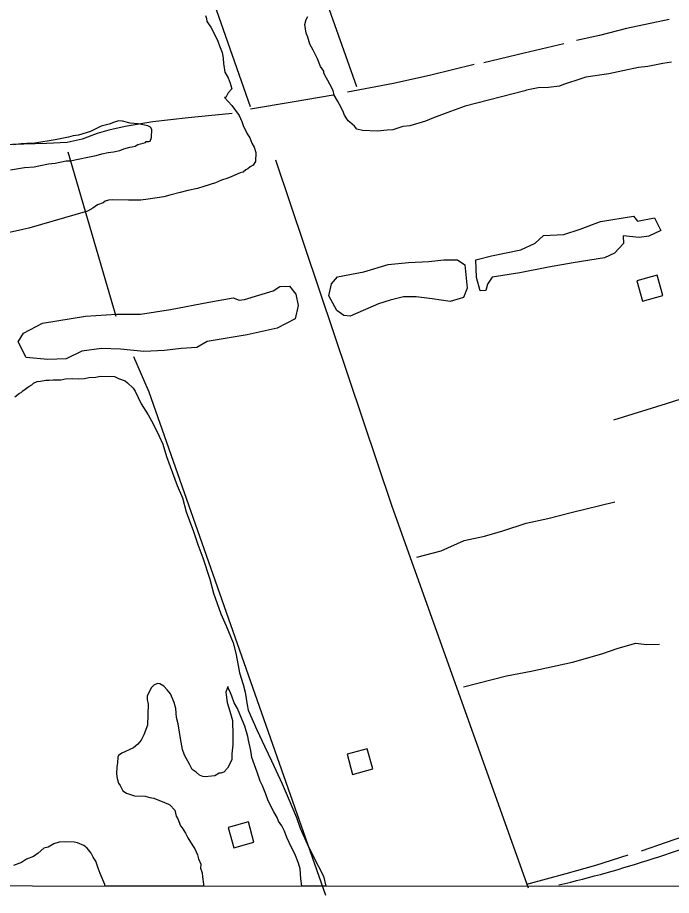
# Model space of a CAD drawing. Extents: x 3250478 to 3288318, y 788638 to 816472.
# Drawn here: x 3268081 to 3269327, y 794001 to 795675 of the extents above; entities that cross this region are included whole.
import ezdxf

# ---------------------------------------------------------------- set-up
doc = ezdxf.new("R2010")
doc.units = 0
for name, color, linetype in [('V-BLDG-OTLN', 7, 'Continuous'), ('V-GRID-FRAM', 7, 'Continuous'), ('V-ROAD-CNTR', 7, 'Continuous'), ('V-SITE-VEGE', 7, 'Continuous'), ('V-TOPO-SHOR', 7, 'Continuous')]:
    doc.layers.add(name, color=color, linetype=linetype)

msp = doc.modelspace()

# ---------------------------------------------------------------- linework, layer by layer
at = {"layer": 'V-BLDG-OTLN'}
for points in [[(3269271.8, 795134.2), (3269310.4, 795144.9), (3269299.7, 795183.5), (3269261.2, 795172.8)], [(3268719.3, 794231.8), (3268757.9, 794242.4), (3268747.2, 794281), (3268708.6, 794270.3)], [(3268492.6, 794092.1), (3268531.1, 794102.7), (3268520.5, 794141.3), (3268481.9, 794130.6)]]:
    msp.add_lwpolyline(points, close=True, dxfattribs=at)
at = {"layer": 'V-GRID-FRAM'}
msp.add_lwpolyline([(3254649.6, 812209.1), (3286070.1, 812200), (3286072.7, 794013.5), (3254636.4, 794022.7), (3254649.6, 812209.1)], dxfattribs=at)
at = {"layer": 'V-ROAD-CNTR'}
msp.add_arc((3268579.5, 796274.5), 2315.5, 283.302, 292.5501, dxfattribs=at)
at = {"layer": 'V-SITE-VEGE'}
for p, q in [((3268207.9, 794986.9), (3268216.7, 794988.8)), ((3268216.7, 794988.8), (3268229.9, 794989.5)), ((3268229.9, 794989.5), (3268237.7, 794991.4)), ((3268237.7, 794991.4), (3268265.1, 794990.6)), ((3268265.1, 794990.6), (3268272.7, 794987)), ((3268090.8, 794963.2), (3268102, 794971.6)), ((3268102, 794971.6), (3268107.6, 794974.8)), ((3268107.6, 794974.8), (3268111, 794977.9)), ((3268111, 794977.9), (3268117.7, 794981)), ((3268117.7, 794981), (3268124.3, 794981.9)), ((3268124.3, 794981.9), (3268134.3, 794983.8)), ((3268134.3, 794983.8), (3268140.8, 794983.6)), ((3268140.8, 794983.6), (3268148.6, 794984.4)), ((3268148.6, 794984.4), (3268162.8, 794984)), ((3268162.8, 794984), (3268171.6, 794985.9)), ((3268171.6, 794985.9), (3268185.9, 794986.5)), ((3268185.9, 794986.5), (3268195.8, 794986.2)), ((3268195.8, 794986.2), (3268207.9, 794986.9)), ((3268272.7, 794987), (3268285.7, 794982.2)), ((3268285.7, 794982.2), (3268290, 794978.8)), ((3268290, 794978.8), (3268300.6, 794968.6)), ((3268075.1, 794951.7), (3268084.1, 794959)), ((3268084.1, 794959), (3268087.4, 794960)), ((3268087.4, 794960), (3268090.8, 794963.2)), ((3268300.6, 794968.6), (3268304.8, 794962.9)), ((3268304.8, 794962.9), (3268316.1, 794938.4)), ((3268316.1, 794938.4), (3268329.7, 794917.2)), ((3268329.7, 794917.2), (3268339, 794900.4)), ((3268339, 794900.4), (3268350.4, 794877)), ((3268350.4, 794877), (3268357.6, 794861.4)), ((3268357.6, 794861.4), (3268364.5, 794838.1)), ((3268364.5, 794838.1), (3268371.6, 794819.2)), ((3268371.6, 794819.2), (3268384.7, 794782.6)), ((3268384.7, 794782.6), (3268394.9, 794759.2)), ((3268394.9, 794759.2), (3268401.7, 794732.6)), ((3268401.7, 794732.6), (3268415.9, 794694.9)), ((3268415.9, 794694.9), (3268423.9, 794670.5)), ((3268423.9, 794670.5), (3268434, 794644.9)), ((3268434, 794644.9), (3268447, 794603.9)), ((3268447, 794603.9), (3268453.8, 794577.3)), ((3268453.8, 794577.3), (3268468, 794538.4)), ((3268468, 794538.4), (3268478.2, 794515)), ((3268478.2, 794515), (3268491.4, 794482.8)), ((3268491.4, 794482.8), (3268496.3, 794462.9)), ((3268496.3, 794462.9), (3268501, 794439.7)), ((3268501, 794439.7), (3268503.8, 794425.3)), ((3268503.8, 794425.3), (3268510.8, 794403.1)), ((3268340.6, 794402), (3268335, 794396.7)), ((3268347.3, 794405.1), (3268340.6, 794402)), ((3268351.7, 794404.9), (3268347.3, 794405.1)), ((3268359.2, 794400.3), (3268351.7, 794404.9)), ((3268510.8, 794403.1), (3268514.7, 794388.7)), ((3268330.2, 794385.9), (3268327.9, 794381.5)), ((3268335, 794396.7), (3268330.2, 794385.9)), ((3268365.6, 794393.5), (3268359.2, 794400.3)), ((3268371.9, 794385.6), (3268365.6, 794393.5)), ((3268379.1, 794368.9), (3268371.9, 794385.6)), ((3268481, 794397.5), (3268477.4, 794388.8)), ((3268477.4, 794388.8), (3268480.1, 794369)), ((3268482.2, 794399.7), (3268481, 794397.5)), ((3268482.1, 794396.4), (3268482.2, 794399.7)), ((3268484.1, 794393), (3268482.1, 794396.4)), ((3268486.2, 794387.5), (3268484.1, 794393)), ((3268489.2, 794380.8), (3268486.2, 794387.5)), ((3268514.7, 794388.7), (3268518.4, 794364.5)), ((3268327.9, 794381.5), (3268327.7, 794375)), ((3268327.7, 794375), (3268329.6, 794366.1)), ((3268382, 794357.9), (3268379.1, 794368.9)), ((3268480.1, 794369), (3268485, 794352.4)), ((3268493.2, 794368.6), (3268489.2, 794380.8)), ((3268499.5, 794357.4), (3268493.2, 794368.6)), ((3268329.6, 794366.1), (3268328.3, 794325.6)), ((3268383.7, 794340.2), (3268382, 794357.9)), ((3268485, 794352.4), (3268490, 794334.6)), ((3268508.7, 794336.2), (3268499.5, 794357.4)), ((3268518.4, 794364.5), (3268520.2, 794354.5)), ((3268520.2, 794354.5), (3268536.6, 794316.7)), ((3268386.6, 794328.1), (3268383.7, 794340.2)), ((3268513.8, 794324), (3268508.7, 794336.2)), ((3268328.3, 794325.6), (3268321.1, 794307.1)), ((3268389.4, 794312.6), (3268386.6, 794328.1)), ((3268490, 794334.6), (3268491.2, 794306.1)), ((3268519.7, 794304.1), (3268513.8, 794324)), ((3268321.1, 794307.1), (3268316.4, 794297.4)), ((3268391.2, 794300.5), (3268389.4, 794312.6)), ((3268491.2, 794306.1), (3268490.7, 794288.5)), ((3268520.6, 794297.4), (3268519.7, 794304.1)), ((3268536.6, 794316.7), (3268552, 794284.4)), ((3268309.6, 794289.9), (3268301.7, 794282.5)), ((3268316.4, 794297.4), (3268309.6, 794289.9)), ((3268394.9, 794279.5), (3268391.2, 794300.5)), ((3268490.7, 794288.5), (3268489, 794271)), ((3268525.5, 794277.5), (3268520.6, 794297.4)), ((3268272.7, 794268.1), (3268271.5, 794264.8)), ((3268279.4, 794272.2), (3268272.7, 794268.1)), ((3268301.7, 794282.5), (3268279.4, 794272.2)), ((3268398.9, 794268.4), (3268394.9, 794279.5)), ((3268408.3, 794251.6), (3268398.9, 794268.4)), ((3268489, 794271), (3268488.7, 794260)), ((3268527.2, 794264.3), (3268525.5, 794277.5)), ((3268552, 794284.4), (3268564.3, 794257.6)), ((3268271.1, 794253.8), (3268269.8, 794246.2)), ((3268271.5, 794264.8), (3268271.1, 794253.8)), ((3268413.4, 794241.6), (3268408.3, 794251.6)), ((3268488.7, 794260), (3268480.5, 794243.8)), ((3268537.3, 794236.5), (3268527.2, 794264.3)), ((3268564.3, 794257.6), (3268584.9, 794214.2)), ((3268269.8, 794246.2), (3268269.4, 794233)), ((3268420.9, 794235.9), (3268413.4, 794241.6)), ((3268427.3, 794230.2), (3268420.9, 794235.9)), ((3268464.8, 794234.5), (3268456.9, 794229.2)), ((3268468.1, 794234.4), (3268464.8, 794234.5)), ((3268473.6, 794236.4), (3268468.1, 794234.4)), ((3268480.5, 794243.8), (3268473.6, 794236.4)), ((3268543.3, 794218.8), (3268537.3, 794236.5)), ((3268269.4, 794233), (3268270.2, 794224.2)), ((3268270.2, 794224.2), (3268273.2, 794215.4)), ((3268433.8, 794227.8), (3268427.3, 794230.2)), ((3268438.2, 794227.6), (3268433.8, 794227.8)), ((3268450.3, 794228.3), (3268438.2, 794227.6)), ((3268456.9, 794229.2), (3268450.3, 794228.3)), ((3268547.4, 794209.9), (3268543.3, 794218.8)), ((3268273.2, 794215.4), (3268276.3, 794210.9)), ((3268276.3, 794210.9), (3268281.5, 794200.8)), ((3268281.5, 794200.8), (3268287.9, 794196.2)), ((3268553.5, 794194.3), (3268547.4, 794209.9)), ((3268584.9, 794214.2), (3268596.1, 794187.4)), ((3268287.9, 794196.2), (3268299.9, 794192.5)), ((3268299.9, 794192.5), (3268303.2, 794191.3)), ((3268303.2, 794191.3), (3268324, 794190.7)), ((3268324, 794190.7), (3268332.7, 794188.2)), ((3268332.7, 794188.2), (3268340.3, 794186.9)), ((3268340.3, 794186.9), (3268360.9, 794178.5)), ((3268557.6, 794183.2), (3268553.5, 794194.3)), ((3268596.1, 794187.4), (3268612.5, 794149.6)), ((3268360.9, 794178.5), (3268368.5, 794175)), ((3268368.5, 794175), (3268370.6, 794173.8)), ((3268370.6, 794173.8), (3268380.2, 794163.6)), ((3268564.8, 794168.7), (3268557.6, 794183.2)), ((3268568.9, 794160.9), (3268564.8, 794168.7)), ((3268380.2, 794163.6), (3268383.1, 794152.6)), ((3268383.1, 794152.6), (3268386.3, 794147)), ((3268575.1, 794149.7), (3268568.9, 794160.9)), ((3268386.3, 794147), (3268391.3, 794133.6)), ((3268578.2, 794143), (3268575.1, 794149.7)), ((3268584.5, 794134), (3268578.2, 794143)), ((3268589.7, 794124), (3268584.5, 794134)), ((3268612.5, 794149.6), (3268619.5, 794129.6)), ((3268391.3, 794133.6), (3268394.5, 794130.2)), ((3268394.5, 794130.2), (3268400.8, 794120.2)), ((3268400.8, 794120.2), (3268404.9, 794111.3)), ((3268593.7, 794111.8), (3268589.7, 794124)), ((3268619.5, 794129.6), (3268632.8, 794099.6)), ((3268159.8, 794102.6), (3268149.8, 794099.7)), ((3268171.9, 794103.3), (3268159.8, 794102.6)), ((3268188.4, 794102.8), (3268171.9, 794103.3)), ((3268194.9, 794101.5), (3268188.4, 794102.8)), ((3268206.8, 794096.7), (3268194.9, 794101.5)), ((3268404.9, 794111.3), (3268413.2, 794097.8)), ((3268603, 794092.8), (3268593.7, 794111.8)), ((3268130.9, 794091.5), (3268119.6, 794082)), ((3268138.7, 794093.4), (3268130.9, 794091.5)), ((3268149.8, 794099.7), (3268138.7, 794093.4)), ((3268213.2, 794091), (3268206.8, 794096.7)), ((3268220.6, 794082), (3268213.2, 794091)), ((3268413.2, 794097.8), (3268418.5, 794090)), ((3268418.5, 794090), (3268423.6, 794078.8)), ((3268609.1, 794080.6), (3268603, 794092.8)), ((3268632.8, 794099.6), (3268644.1, 794076.1)), ((3268097.3, 794070.6), (3268088.3, 794064.3)), ((3268110.7, 794075.7), (3268097.3, 794070.6)), ((3268119.6, 794082), (3268110.7, 794075.7)), ((3268224.8, 794074.2), (3268220.6, 794082)), ((3268230, 794066.4), (3268224.8, 794074.2)), ((3268423.6, 794078.8), (3268425.5, 794071.1)), ((3268425.5, 794071.1), (3268429.6, 794061.1)), ((3268616.3, 794062.8), (3268609.1, 794080.6)), ((3268644.1, 794076.1), (3268663.8, 794038.2)), ((3268088.3, 794064.3), (3268072.8, 794058.2)), ((3268234, 794053.1), (3268230, 794066.4)), ((3268238, 794043.1), (3268234, 794053.1)), ((3268429.6, 794061.1), (3268429.4, 794053.4)), ((3268429.4, 794053.4), (3268432.4, 794044.5)), ((3268619.2, 794051.7), (3268616.3, 794062.8)), ((3268620.8, 794033), (3268619.2, 794051.7)), ((3268247.2, 794021.9), (3268238, 794043.1)), ((3268432.4, 794044.5), (3268433.2, 794036.8)), ((3268433.2, 794036.8), (3268435, 794022.5)), ((3268663.8, 794038.2), (3268668, 794018.6)), ((3268247.3, 794018.7), (3268247.2, 794021.9)), ((3268434.8, 794018.7), (3268247.3, 794018.7)), ((3268435, 794022.5), (3268434.8, 794018.7)), ((3268622.4, 794018.6), (3268620.8, 794033)), ((3268668, 794018.6), (3268622.4, 794018.6))]:
    msp.add_line(p, q, dxfattribs=at)
for points in [[(3268438.6, 795678.7), (3268440.6, 795673.2), (3268441.6, 795667.7), (3268448.9, 795656.4), (3268456.1, 795643), (3268462.3, 795629.7), (3268465.3, 795620.8), (3268470.4, 795608.6), (3268472.2, 795597.5), (3268473, 795586.5), (3268474, 795583.2), (3268475.8, 795571.1), (3268482, 795559.9), (3268486.1, 795549.9), (3268487, 795545.5), (3268489, 795538.8), (3268482.2, 795531.3), (3268477.5, 795522.7), (3268475.3, 795522.8), (3268489.1, 795507), (3268502.8, 795487.9), (3268507.9, 795476.7)], [(3269327.1, 795589.9), (3269310.5, 795587.1), (3269281.8, 795581.5), (3269264.2, 795579.8), (3269234.3, 795573.1), (3269207.8, 795567.4), (3269163.7, 795561.1), (3269144.9, 795555.1), (3269132.7, 795551.1), (3269121.5, 795547.1), (3269113.8, 795544), (3269092.8, 795541.4), (3269073.1, 795541), (3269050.9, 795536.2), (3269047.6, 795535.2), (3268933.6, 795505.9), (3268905.9, 795495.8), (3268873.6, 795483.7), (3268858.1, 795477.6), (3268828.2, 795468.7), (3268814.9, 795466.9), (3268796.1, 795460.9), (3268785.1, 795460.2), (3268766.4, 795458.6), (3268737.9, 795459.5), (3268727, 795462), (3268722.7, 795467.7), (3268714.2, 795475.6), (3268711, 795477.9), (3268703.7, 795489.1), (3268700.6, 795496.9), (3268694.4, 795509.2), (3268690.3, 795515.9), (3268684, 795527.1), (3268682.1, 795535.9), (3268675.9, 795548.2), (3268671.8, 795554.9), (3268666.6, 795563.9), (3268664.5, 795569.4), (3268664.6, 795572.7), (3268658.3, 795581.7), (3268652.2, 795596.1), (3268644, 795612.9), (3268637.7, 795624.1), (3268633.8, 795637.4), (3268630.7, 795645.1), (3268628, 795661.7), (3268630.5, 795671.5), (3268634, 795676.9)], [(3268507.9, 795476.7), (3268510.9, 795469), (3268518.1, 795453.4), (3268523.4, 795445.5), (3268527.4, 795435.5), (3268531.6, 795427.7), (3268534.5, 795417.7), (3268534, 795400.2), (3268529.4, 795393.7), (3268523.8, 795390.6), (3268519.3, 795386.4), (3268515.9, 795384.3), (3268510.3, 795380.1), (3268504.8, 795379.1), (3268489.2, 795372), (3268481.4, 795368.9), (3268469.2, 795364.9), (3268458, 795359.8), (3268435.9, 795352.8), (3268423.7, 795348.8), (3268404.9, 795345), (3268390.5, 795341.1), (3268370.6, 795336.2), (3268359.5, 795333.3), (3268329.7, 795328.8), (3268315.4, 795327), (3268292.3, 795326.7), (3268261.6, 795327.7), (3268253.9, 795326.8), (3268247.3, 795324.8), (3268243.9, 795321.6), (3268232.8, 795317.6), (3268223.8, 795311.3), (3268213.7, 795306.1), (3268101.8, 795273.5), (3268090.8, 795270.6), (3268065.3, 795264.8)], [(3268294.5, 795427.6), (3268298.9, 795428.6), (3268304.4, 795429.5), (3268310, 795432.6), (3268320, 795435.6), (3268324.4, 795436.5), (3268325.6, 795438.7), (3268331, 795438.5), (3268333.3, 795439.5), (3268335.7, 795446), (3268336.2, 795461.4), (3268334.1, 795465.8), (3268328.7, 795468.2), (3268310.2, 795472.1), (3268294.9, 795473.7), (3268280.7, 795477.4), (3268273, 795477.7), (3268263.1, 795474.7), (3268255.3, 795471.7), (3268239.8, 795467.8), (3268230.9, 795463.7), (3268219.7, 795457.4), (3268196.4, 795450.5), (3268186.5, 795449.7), (3268177.6, 795446.7), (3268152.2, 795442), (3268113.6, 795435.6), (3268098.2, 795435), (3268087.2, 795434.2), (3268072.9, 795432.5)], [(3268067, 795384.4), (3268082.4, 795387.2), (3268093.5, 795389), (3268112.2, 795390.6), (3268121, 795392.5), (3268139.8, 795396.3), (3268151.9, 795397), (3268172.9, 795401.9), (3268180.6, 795401.6), (3268199.4, 795405.4), (3268211.5, 795408.3), (3268230.3, 795412.1), (3268241.4, 795415), (3268253.5, 795417.9), (3268263.5, 795418.7), (3268275.6, 795421.6), (3268283.4, 795424.7), (3268294.5, 795427.6)]]:
    msp.add_lwpolyline(points, dxfattribs=at)
at = {"layer": 'V-TOPO-SHOR'}
for p, q in [((3268268.7, 795105), (3268177.2, 795418.3)), ((3269364.6, 794118.9), (3269269.4, 794085.3))]:
    msp.add_line(p, q, dxfattribs=at)
for points in [[(3268524.3, 795505), (3268288.3, 796179.8), (3267965.7, 797134.2), (3267912.7, 797225.8), (3268110.3, 797283.6), (3268033.2, 797447.5), (3267927.2, 797490.9)], [(3268110.3, 797283.6), (3268302.9, 796738.9), (3268726.7, 795543.5)], [(3269322.6, 795671), (3269241.3, 795653.9), (3269190, 795640.9), (3269146, 795630.9)], [(3269121.8, 795624.5), (3269046.1, 795606.9), (3268969.1, 795588.6)], [(3268951.1, 795585.6), (3268868.1, 795565.2), (3268797.2, 795549), (3268709.6, 795532.5)], [(3268681.9, 795527.1), (3268604.3, 795513.3), (3268524.4, 795500.2)], [(3268489.4, 795491.7), (3268405.8, 795483.7), (3268338.5, 795475.9), (3268285.6, 795467.5), (3268254.3, 795460.5), (3268232, 795453.9), (3268203.7, 795443.2), (3268175, 795436.9), (3268135.7, 795434.9), (3268071.1, 795433), (3268021.7, 795431.2), (3267992, 795431.3), (3267980.9, 795429.5), (3267955.2, 795417.3), (3267913.6, 795403.6), (3267843.7, 795389.1), (3267765.3, 795375.3)], [(3268572.5, 795403.7), (3268794, 794743.4), (3269054, 794015.5)], [(3269191.7, 795286.2), (3269254.4, 795296.4), (3269262.2, 795286.5), (3269295, 795293), (3269306.9, 795268.8), (3269284.1, 795257.9), (3269265.3, 795255.4), (3269235.1, 795258.5), (3269235.9, 795243.9), (3269218.3, 795225.8), (3269199.3, 795216.5), (3269139.8, 795207.5), (3269092.7, 795199), (3269038.2, 795188.1), (3268985.2, 795179.7), (3268976.5, 795166.8), (3268973.5, 795154.6), (3268962.2, 795154.2), (3268955.3, 795179.3), (3268954.4, 795213), (3268984.2, 795220.8), (3269040.1, 795232), (3269067.2, 795244.5), (3269083.4, 795259.1), (3269121.6, 795261.1), (3269153.2, 795271.6), (3269191.7, 795286.2)], [(3268768.8, 795128.8), (3268714.7, 795105.5), (3268702.6, 795106.8), (3268689.2, 795116.2), (3268674.2, 795144.5), (3268679.3, 795167.4), (3268690.4, 795180.4), (3268740.9, 795190.1), (3268787, 795204.1), (3268825.8, 795207.9), (3268864.3, 795209.6), (3268893.4, 795213), (3268919.5, 795213.3), (3268933, 795203.4), (3268937.8, 795159.1), (3268930.5, 795141.5), (3268905.3, 795133.3), (3268871.1, 795138.6), (3268840.7, 795142.3), (3268816.4, 795142.3), (3268791, 795136.3), (3268768.8, 795128.8)], [(3268513.1, 795137.2), (3268567.9, 795154), (3268580.7, 795162.1), (3268599, 795162.6), (3268611, 795147.3), (3268615.6, 795125.7), (3268609.7, 795100.5), (3268575.4, 795082.6), (3268518.2, 795070.2), (3268441.7, 795057.4), (3268422.1, 795045.6), (3268392.1, 795044), (3268360.5, 795040.3), (3268321.5, 795038.4), (3268276.9, 795042.9), (3268240.6, 795044.1), (3268202.9, 795038.8), (3268173.1, 795024), (3268138.4, 795022.9), (3268097.2, 795026.7), (3268081.7, 795056.5), (3268092, 795073.4), (3268128.1, 795092), (3268210, 795105.6), (3268268.9, 795109.4), (3268315, 795109.2), (3268371.8, 795118.6), (3268445.4, 795132.6), (3268491.5, 795140.4), (3268503.2, 795136.1), (3268513.1, 795137.2)], [(3268668.4, 794001.2), (3268331.3, 794960.4), (3268302.4, 795027.9)], [(3269217, 794907.7), (3269317.9, 794939.4), (3269413.8, 794969.3), (3269449.8, 794982.1)], [(3268841.6, 794646), (3268888, 794658.3), (3268931.7, 794677.6), (3268970.7, 794686.3), (3269005.8, 794696.1), (3269049.8, 794711.1), (3269091.5, 794719.9), (3269135.7, 794731.2), (3269219.3, 794751.4)], [(3268930.6, 794399.1), (3269012.9, 794419.8), (3269059.6, 794428.9), (3269138.1, 794445.9), (3269194.3, 794461.9), (3269225.5, 794472.7), (3269258.9, 794482.2), (3269279.4, 794479.4), (3269304.5, 794480.5)], [(3269244.1, 794077.8), (3269182, 794058.4), (3269125.8, 794042.5), (3269050.9, 794022.1)]]:
    msp.add_lwpolyline(points, dxfattribs=at)

doc.saveas('drawing.dxf')
